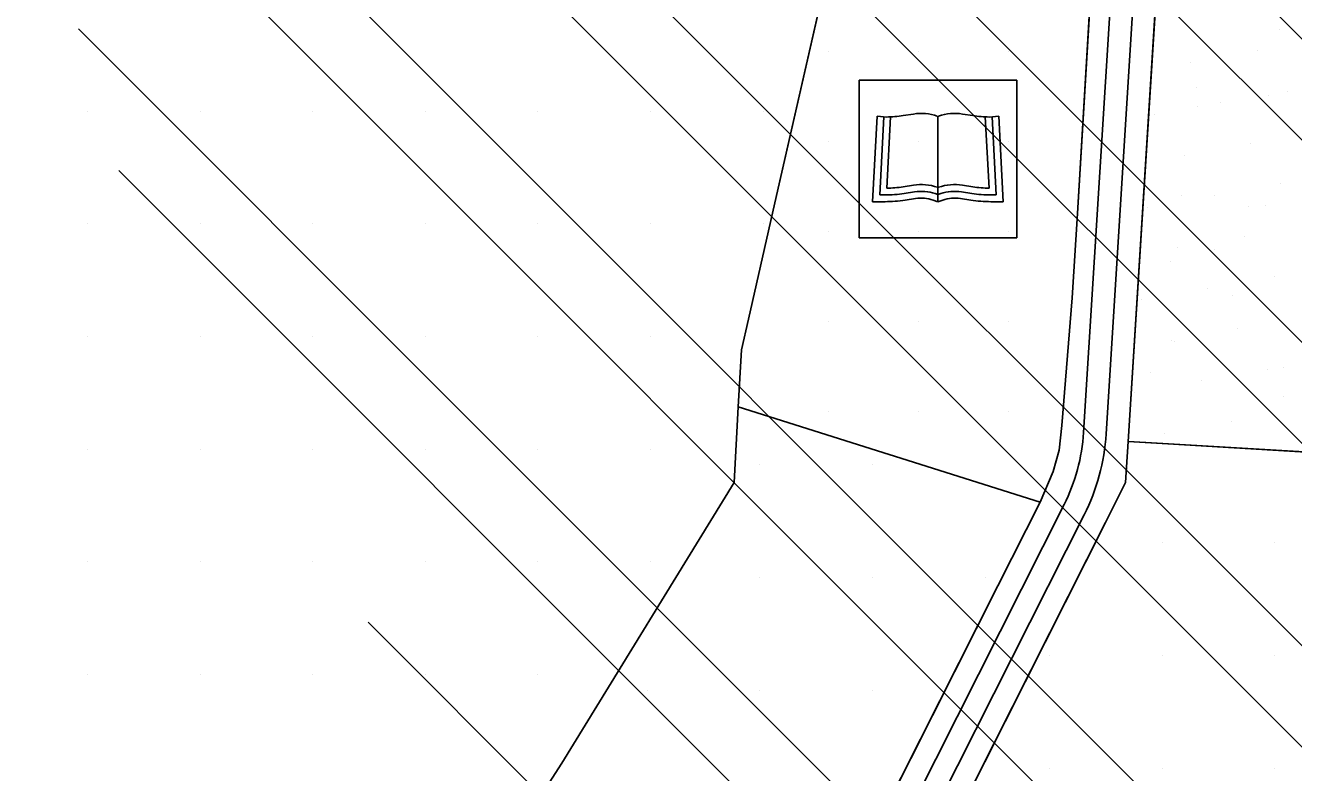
# Model space of a CAD drawing. Extents: x 419109 to 421295, y 4452223 to 4457798.
# Drawn here: x 420300.6 to 420582.1, y 4455373.6 to 4455539.4 of the extents above; entities that cross this region are included whole.
import ezdxf

# ---------------------------------------------------------------- set-up
doc = ezdxf.new("R2010")
doc.units = 0
for name, color, linetype in [('ADAKENARI', 7, 'Continuous'), ('KALDIRIM_FAT', 7, 'Continuous'), ('PL_AYA_FUAR', 7, 'Continuous'), ('PL_KAMU_HİZMET_ALANI', 7, 'Continuous'), ('PL_SAY_KULTUR_TESIS', 7, 'Continuous'), ('SEMBOL_FAT', 7, 'Continuous'), ('SN_TR_SIVILASMA', 7, 'Continuous'), ('TRFAT_KHA', 7, 'Continuous'), ('TRFAT_KULTURELTESIS', 7, 'Continuous'), ('TRFAT_PARKALANI', 7, 'Continuous')]:
    doc.layers.add(name, color=color, linetype=linetype)

msp = doc.modelspace()

# ---------------------------------------------------------------- linework, layer by layer
at = {"layer": 'ADAKENARI'}
for p, q in [((420545.42, 4455447.04), (420561.03, 4455696.59)), ((420538.86, 4455576.48), (420534.13, 4455497.66)), ((420479.31, 4455554.16), (420467.35, 4455501.65)), ((420467.35, 4455501.65), (420461.1, 4455474.22)), ((420534.13, 4455497.66), (420533.01, 4455478.98)), ((420533.01, 4455478.98), (420530.71, 4455450.63)), ((420461.1, 4455474.22), (420459.55, 4455467.41)), ((420459.55, 4455467.41), (420458.85, 4455454.77)), ((420458.85, 4455454.77), (420457.92, 4455437.99)), ((420458.85, 4455454.77), (420525.87, 4455433.64)), ((420530.71, 4455450.63), (420530.12, 4455445.17)), ((420530.12, 4455445.17), (420528.73, 4455440.39)), ((420544.85, 4455437.97), (420545.42, 4455447.04)), ((420549.3, 4455446.81), (420545.42, 4455447.04)), ((420549.3, 4455446.81), (420710.4, 4455437.34)), ((420528.73, 4455440.39), (420525.87, 4455433.64)), ((420457.92, 4455437.99), (420419.68, 4455375.72)), ((420540.37, 4455429.06), (420544.85, 4455437.97)), ((420525.87, 4455433.64), (420516.5, 4455415.06)), ((420482.57, 4455314.58), (420540.37, 4455429.06)), ((420516.5, 4455415.06), (420469.18, 4455321.33)), ((420419.68, 4455375.72), (420397.16, 4455340.76))]:
    msp.add_line(p, q, dxfattribs=at)
at = {"layer": 'KALDIRIM_FAT'}
for p, q in [((420535.52, 4455449.05), (420551.05, 4455697.22)), ((420540.51, 4455448.74), (420556.04, 4455696.9)), ((420473.48, 4455318.76), (420531.18, 4455433.06)), ((420478.03, 4455316.67), (420535.65, 4455430.8))]:
    msp.add_line(p, q, dxfattribs=at)
for radius in [41.2, 46.2]:
    msp.add_arc((420494.4, 4455451.62), radius, 333.2137, 356.4189, dxfattribs=at)
at = {"layer": 'PL_AYA_FUAR'}
msp.add_lwpolyline([(420884.98, 4455552.19), (420718.56, 4455563.04), (420710.4, 4455437.34), (420549.3, 4455446.81), (420545.42, 4455447.04), (420563.93, 4455742.84)], dxfattribs=at)
at = {"layer": 'PL_KAMU_HİZMET_ALANI'}
for points in [[(420582.08, 4456000.28), (420578.04, 4455894.75), (420575.94, 4455889.49), (420550.56, 4455835.6), (420525.22, 4455781.05), (420516.32, 4455752.85), (420511.56, 4455731.89), (420506.44, 4455709.38), (420499.28, 4455692.79), (420495.57, 4455677.66), (420488.85, 4455650.29), (420482.66, 4455589.65), (420479.31, 4455554.16), (420467.35, 4455501.65), (420461.1, 4455474.22), (420459.55, 4455467.41), (420458.85, 4455454.77), (420457.92, 4455437.99), (420419.68, 4455375.72), (420397.16, 4455340.76)], [(420705.27, 4455005.33), (420707.29, 4455006.2), (420751.48, 4455032.99), (420769.07, 4455051.2), (420804.89, 4455072.7), (420840.78, 4455094.99), (420847.65, 4455100.22), (420853.39, 4455106.67), (420857.79, 4455114.1), (420861.99, 4455130.83), (420878.18, 4455427.47), (420710.4, 4455437.34), (420545.42, 4455447.04), (420544.85, 4455437.97), (420540.37, 4455429.06), (420482.57, 4455314.58), (420453.85, 4455245.63), (420452.99, 4455236.3), (420611.77, 4455234.39), (420610.24, 4455191.26), (420608.01, 4455006.36)]]:
    msp.add_lwpolyline(points, dxfattribs=at)
msp.add_lwpolyline([(420516.5, 4455415.06), (420469.18, 4455321.33), (420459.6, 4455298.36), (420456.9, 4455291.9), (420388.66, 4455320.38), (420397.16, 4455340.76), (420397.16, 4455340.76), (420419.68, 4455375.72), (420457.92, 4455437.99), (420458.85, 4455454.77), (420525.87, 4455433.64)], close=True, dxfattribs=at)
at = {"layer": 'PL_SAY_KULTUR_TESIS'}
msp.add_lwpolyline([(420525.87, 4455433.64), (420458.85, 4455454.77), (420459.55, 4455467.41), (420461.1, 4455474.22), (420467.35, 4455501.65), (420479.31, 4455554.16), (420482.66, 4455589.65), (420538.86, 4455576.48), (420534.13, 4455497.66), (420533.01, 4455478.98), (420530.71, 4455450.63), (420530.12, 4455445.17), (420528.73, 4455440.39)], close=True, dxfattribs=at)
at = {"layer": 'SEMBOL_FAT'}
for p, q in [((420485.69, 4455527.28), (420485.69, 4455492.28)), ((420485.69, 4455527.28), (420520.69, 4455527.28)), ((420520.69, 4455527.28), (420520.69, 4455492.28)), ((420488.69, 4455500.28), (420489.69, 4455519.28)), ((420491.85, 4455519.07), (420489.69, 4455519.28)), ((420490.27, 4455501.78), (420491.18, 4455519.14)), ((420491.85, 4455503.28), (420492.68, 4455519.12)), ((420495.46, 4455519.38), (420497.74, 4455519.73)), ((420503.19, 4455519.28), (420503.19, 4455500.28)), ((420510.92, 4455519.38), (420508.64, 4455519.73)), ((420514.53, 4455503.28), (420513.69, 4455519.12)), ((420514.53, 4455519.07), (420516.69, 4455519.28)), ((420516.11, 4455501.78), (420515.19, 4455519.14)), ((420517.69, 4455500.28), (420516.69, 4455519.28)), ((420495.46, 4455503.59), (420497.74, 4455503.94)), ((420510.92, 4455503.59), (420508.64, 4455503.94)), ((420490.27, 4455501.78), (420491.44, 4455501.78)), ((420495.68, 4455502.1), (420497.97, 4455502.45)), ((420495.91, 4455500.62), (420498.2, 4455500.97)), ((420502.58, 4455502.06), (420503.19, 4455501.86)), ((420503.05, 4455503.49), (420503.19, 4455503.44)), ((420503.33, 4455503.49), (420503.19, 4455503.44)), ((420503.8, 4455502.06), (420503.19, 4455501.86)), ((420510.47, 4455500.62), (420508.18, 4455500.97)), ((420510.69, 4455502.1), (420508.41, 4455502.45)), ((420516.11, 4455501.78), (420514.94, 4455501.78)), ((420488.69, 4455500.28), (420491.44, 4455500.28)), ((420502.1, 4455500.64), (420503.19, 4455500.28)), ((420504.28, 4455500.64), (420503.19, 4455500.28)), ((420517.69, 4455500.28), (420514.94, 4455500.28)), ((420485.69, 4455492.28), (420520.69, 4455492.28))]:
    msp.add_line(p, q, dxfattribs=at)
for points in [[(420491.85, 4455519.07), (420492.24, 4455519.08), (420492.71, 4455519.1), (420493.17, 4455519.13), (420493.63, 4455519.16), (420494.08, 4455519.2), (420494.54, 4455519.25), (420495, 4455519.31), (420495.46, 4455519.38)], [(420514.53, 4455519.07), (420514.13, 4455519.08), (420513.67, 4455519.1), (420513.21, 4455519.13), (420512.75, 4455519.16), (420512.29, 4455519.2), (420511.84, 4455519.25), (420511.38, 4455519.31), (420510.92, 4455519.38)], [(420491.85, 4455503.28), (420492.24, 4455503.29), (420492.71, 4455503.31), (420493.17, 4455503.34), (420493.63, 4455503.37), (420494.08, 4455503.41), (420494.54, 4455503.46), (420495, 4455503.52), (420495.46, 4455503.59)], [(420514.53, 4455503.28), (420514.13, 4455503.29), (420513.67, 4455503.31), (420513.21, 4455503.34), (420512.75, 4455503.37), (420512.29, 4455503.41), (420511.84, 4455503.46), (420511.38, 4455503.52), (420510.92, 4455503.59)]]:
    msp.add_lwpolyline(points, dxfattribs=at)
for centre, radius, start, end in [((420499.46, 4455508.52), 11.34, 71.5651, 98.7462), ((420506.91, 4455508.52), 11.34, 81.2538, 108.4349), ((420499.46, 4455492.73), 11.34, 71.5651, 98.7462), ((420506.91, 4455492.73), 11.34, 81.2538, 108.4349), ((420491.44, 4455529.68), 27.9, 270, 278.7462), ((420499.46, 4455492.73), 9.84, 71.5651, 98.7462), ((420499.46, 4455492.73), 8.34, 71.5651, 98.7462), ((420506.91, 4455492.73), 9.84, 81.2538, 108.4349), ((420506.91, 4455492.73), 8.34, 81.2538, 108.4349), ((420514.94, 4455529.68), 27.9, 261.2538, 270), ((420491.44, 4455529.68), 29.4, 270, 278.7462), ((420514.94, 4455529.68), 29.4, 261.2538, 270)]:
    msp.add_arc(centre, radius, start, end, dxfattribs=at)
at = {"layer": 'SN_TR_SIVILASMA'}
for p, q in [((421119.44, 4455000.96), (420129.33, 4455991.06)), ((421096.75, 4455001.2), (420145.11, 4455952.83)), ((421051.37, 4455001.68), (420175.05, 4455878)), ((421028.68, 4455001.92), (420190.02, 4455840.58)), ((420983.3, 4455002.39), (420204.76, 4455780.94)), ((420960.61, 4455002.63), (420211.17, 4455752.07)), ((420915.23, 4455003.11), (420224, 4455694.34)), ((420892.54, 4455003.35), (420230.42, 4455665.47)), ((420847.16, 4455003.83), (420312.35, 4455538.64)), ((420824.47, 4455004.07), (420321.33, 4455507.21)), ((420779.09, 4455004.55), (420376.67, 4455406.97))]:
    msp.add_line(p, q, dxfattribs=at)
at = {"layer": 'TRFAT_KHA'}
for p, q in [((420314.37, 4455520.38), (420314.37, 4455520.38)), ((420339.37, 4455520.38), (420339.37, 4455520.38)), ((420364.37, 4455520.38), (420364.37, 4455520.38)), ((420389.37, 4455520.38), (420389.37, 4455520.38)), ((420414.37, 4455520.38), (420414.37, 4455520.38)), ((420439.37, 4455520.38), (420439.37, 4455520.38)), ((420464.37, 4455520.38), (420464.37, 4455520.38)), ((420314.37, 4455495.38), (420314.37, 4455495.38)), ((420339.37, 4455495.38), (420339.37, 4455495.38)), ((420364.37, 4455495.38), (420364.37, 4455495.38)), ((420389.37, 4455495.38), (420389.37, 4455495.38)), ((420414.37, 4455495.38), (420414.37, 4455495.38)), ((420439.37, 4455495.38), (420439.37, 4455495.38)), ((420464.37, 4455495.38), (420464.37, 4455495.38)), ((420314.37, 4455470.38), (420314.37, 4455470.38)), ((420339.37, 4455470.38), (420339.37, 4455470.38)), ((420364.37, 4455470.38), (420364.37, 4455470.38)), ((420389.37, 4455470.38), (420389.37, 4455470.38)), ((420414.37, 4455470.38), (420414.37, 4455470.38)), ((420439.37, 4455470.38), (420439.37, 4455470.38)), ((420314.37, 4455445.38), (420314.37, 4455445.38)), ((420339.37, 4455445.38), (420339.37, 4455445.38)), ((420364.37, 4455445.38), (420364.37, 4455445.38)), ((420389.37, 4455445.38), (420389.37, 4455445.38)), ((420414.37, 4455445.38), (420414.37, 4455445.38)), ((420439.37, 4455445.38), (420439.37, 4455445.38)), ((420463.66, 4455441.9), (420463.66, 4455441.9)), ((420488.66, 4455441.9), (420488.66, 4455441.9)), ((420552.99, 4455424.6), (420552.99, 4455424.6)), ((420577.99, 4455424.6), (420577.99, 4455424.6)), ((420314.37, 4455420.38), (420314.37, 4455420.38)), ((420339.37, 4455420.38), (420339.37, 4455420.38)), ((420364.37, 4455420.38), (420364.37, 4455420.38)), ((420389.37, 4455420.38), (420389.37, 4455420.38)), ((420414.37, 4455420.38), (420414.37, 4455420.38)), ((420439.37, 4455420.38), (420439.37, 4455420.38)), ((420463.66, 4455416.9), (420463.66, 4455416.9)), ((420488.66, 4455416.9), (420488.66, 4455416.9)), ((420513.66, 4455416.9), (420513.66, 4455416.9)), ((420527.99, 4455399.6), (420527.99, 4455399.6)), ((420552.99, 4455399.6), (420552.99, 4455399.6)), ((420577.99, 4455399.6), (420577.99, 4455399.6)), ((420314.37, 4455395.38), (420314.37, 4455395.38)), ((420339.37, 4455395.38), (420339.37, 4455395.38)), ((420364.37, 4455395.38), (420364.37, 4455395.38)), ((420389.37, 4455395.38), (420389.37, 4455395.38)), ((420414.37, 4455395.38), (420414.37, 4455395.38)), ((420438.66, 4455391.9), (420438.66, 4455391.9)), ((420463.66, 4455391.9), (420463.66, 4455391.9)), ((420488.66, 4455391.9), (420488.66, 4455391.9)), ((420527.99, 4455374.6), (420527.99, 4455374.6)), ((420552.99, 4455374.6), (420552.99, 4455374.6)), ((420577.99, 4455374.6), (420577.99, 4455374.6))]:
    msp.add_line(p, q, dxfattribs=at)
at = {"layer": 'TRFAT_KULTURELTESIS'}
for p, q in [((420478.85, 4455533.64), (420478.85, 4455533.64)), ((420498.85, 4455533.64), (420498.85, 4455533.64)), ((420518.85, 4455533.64), (420518.85, 4455533.64)), ((420478.85, 4455513.64), (420478.85, 4455513.64)), ((420498.85, 4455513.64), (420498.85, 4455513.64)), ((420518.85, 4455513.64), (420518.85, 4455513.64)), ((420478.85, 4455493.64), (420478.85, 4455493.64)), ((420498.85, 4455493.64), (420498.85, 4455493.64)), ((420518.85, 4455493.64), (420518.85, 4455493.64)), ((420478.85, 4455473.64), (420478.85, 4455473.64)), ((420498.85, 4455473.64), (420498.85, 4455473.64)), ((420518.85, 4455473.64), (420518.85, 4455473.64)), ((420478.85, 4455453.64), (420478.85, 4455453.64)), ((420498.85, 4455453.64), (420498.85, 4455453.64)), ((420518.85, 4455453.64), (420518.85, 4455453.64))]:
    msp.add_line(p, q, dxfattribs=at)
at = {"layer": 'TRFAT_PARKALANI'}
for p, q in [((420579.08, 4455538.52), (420579.08, 4455538.52)), ((420574.1, 4455533.79), (420574.1, 4455533.79)), ((420559.33, 4455531.18), (420559.33, 4455531.18)), ((420560.55, 4455525.57), (420560.55, 4455525.57)), ((420576.48, 4455523.75), (420576.48, 4455523.75)), ((420580.77, 4455524.81), (420580.77, 4455524.81)), ((420560.84, 4455521.43), (420560.84, 4455521.43)), ((420565.99, 4455522.2), (420565.99, 4455522.2)), ((420551.22, 4455519.6), (420551.22, 4455519.6)), ((420572.65, 4455513.22), (420572.65, 4455513.22)), ((420557.88, 4455510.62), (420557.88, 4455510.62)), ((420579.31, 4455504.24), (420579.31, 4455504.24)), ((420557.36, 4455501.73), (420557.36, 4455501.73)), ((420564.54, 4455501.64), (420564.54, 4455501.64)), ((420549.77, 4455499.03), (420549.77, 4455499.03)), ((420572.13, 4455499.13), (420572.13, 4455499.13)), ((420576, 4455499.37), (420576, 4455499.37)), ((420571.2, 4455492.66), (420571.2, 4455492.66)), ((420556.43, 4455490.05), (420556.43, 4455490.05)), ((420564.51, 4455489.73), (420564.51, 4455489.73)), ((420554.76, 4455486.96), (420554.76, 4455486.96)), ((420577.86, 4455483.68), (420577.86, 4455483.68)), ((420548.32, 4455478.47), (420548.32, 4455478.47)), ((420563.09, 4455481.07), (420563.09, 4455481.07)), ((420568.66, 4455479.43), (420568.66, 4455479.43)), ((420569.75, 4455472.09), (420569.75, 4455472.09)), ((420554.98, 4455469.49), (420554.98, 4455469.49)), ((420555.62, 4455469.21), (420555.62, 4455469.21)), ((420566.06, 4455464.66), (420566.06, 4455464.66)), ((420550.42, 4455462.34), (420550.42, 4455462.34)), ((420576.41, 4455463.11), (420576.41, 4455463.11)), ((420579.96, 4455463.54), (420579.96, 4455463.54)), ((420561.64, 4455460.51), (420561.64, 4455460.51)), ((420546.87, 4455457.9), (420546.87, 4455457.9)), ((420579.96, 4455457.13), (420579.96, 4455457.13)), ((420568.3, 4455451.53), (420568.3, 4455451.53)), ((420553.53, 4455448.92), (420553.53, 4455448.92))]:
    msp.add_line(p, q, dxfattribs=at)

doc.saveas('drawing.dxf')
